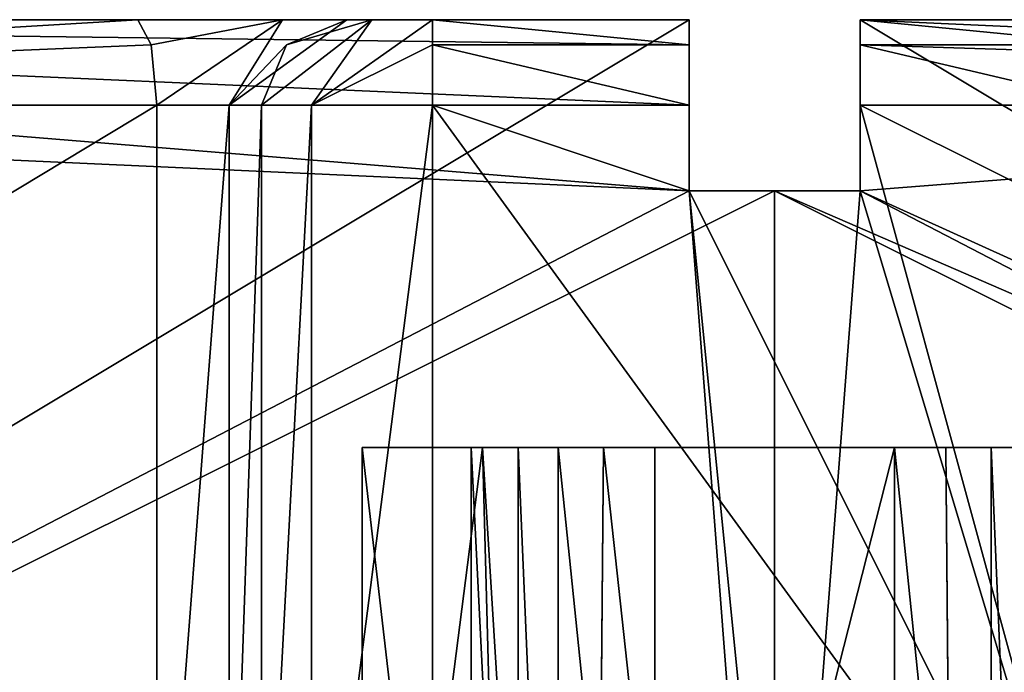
# Model space of a CAD drawing. Header units: millimetres. Extents: x -50 to 50, y -22 to 96.
# Tile 352 of 374: x -4.41 to 1.34, y 91.69 to 95.5. Entities that reach past the tile are written whole.
import ezdxf

# ---------------------------------------------------------------- set-up
doc = ezdxf.new("R2010")
doc.units = ezdxf.units.MM
doc.header["$LTSCALE"] = 65.185185
for name, color, linetype in [('1633', 7, 'CONTINUOUS'), ('2682', 7, 'CONTINUOUS'), ('2683', 7, 'CONTINUOUS'), ('2684', 7, 'CONTINUOUS'), ('2688', 7, 'CONTINUOUS'), ('2831', 7, 'CONTINUOUS'), ('2835', 7, 'CONTINUOUS'), ('2849', 7, 'CONTINUOUS'), ('2850', 7, 'CONTINUOUS'), ('2852', 7, 'CONTINUOUS'), ('2853', 7, 'CONTINUOUS'), ('2855', 7, 'CONTINUOUS'), ('2856', 7, 'CONTINUOUS'), ('2857', 7, 'CONTINUOUS'), ('2858', 7, 'CONTINUOUS'), ('2870', 7, 'CONTINUOUS'), ('2871', 7, 'CONTINUOUS'), ('2874', 7, 'CONTINUOUS'), ('2875', 7, 'CONTINUOUS'), ('2876', 7, 'CONTINUOUS'), ('2957', 7, 'CONTINUOUS'), ('2958', 7, 'CONTINUOUS'), ('2959', 7, 'CONTINUOUS'), ('3500', 7, 'CONTINUOUS'), ('3519', 7, 'CONTINUOUS'), ('3671', 7, 'CONTINUOUS'), ('3675', 7, 'CONTINUOUS'), ('3676', 7, 'CONTINUOUS'), ('3677', 7, 'CONTINUOUS'), ('3678', 7, 'CONTINUOUS'), ('3692', 7, 'CONTINUOUS'), ('3713', 7, 'CONTINUOUS'), ('3714', 7, 'CONTINUOUS'), ('3719', 7, 'CONTINUOUS'), ('3720', 7, 'CONTINUOUS'), ('3721', 7, 'CONTINUOUS')]:
    doc.layers.add(name, color=color, linetype=linetype)

msp = doc.modelspace()

# ---------------------------------------------------------------- linework, layer by layer
at = {"layer": '1633', "color": 7, "linetype": 'CONTINUOUS', "true_color": 0xe0f2ff}
for points in [[(-2.4102, 87.5, 40.8332), (-2.4102, 93, 40.8332), (-1.7068, 93, 40.9166), (-2.4102, 87.5, 40.8332)], [(-1.1745, 73, 40.9605), (-2.4102, 87.5, 40.8332), (-1.7068, 93, 40.9166), (-1.1745, 73, 40.9605)], [(-1.1745, 73, 40.9605), (-1.7068, 93, 40.9166), (-1.0873, 82.9977, 40.9662), (-1.1745, 73, 40.9605)], [(-1, 93, 40.9714), (-1.0873, 82.9977, 40.9662), (-1.7068, 93, 40.9166), (-1, 93, 40.9714)], [(2.4102, 87.5, 40.8332), (0, 27, 41), (2.4102, 93, 40.8332), (2.4102, 87.5, 40.8332)], [(2.4102, 93, 40.8332), (0, 27, 41), (1.7068, 93, 40.9166), (2.4102, 93, 40.8332)], [(1.7068, 93, 40.9166), (0, 27, 41), (1.1745, 73, 40.9605), (1.7068, 93, 40.9166)], [(1, 93, 40.9714), (1.7068, 93, 40.9166), (1.0873, 82.9977, 40.9662), (1, 93, 40.9714)], [(1.0873, 82.9977, 40.9662), (1.7068, 93, 40.9166), (1.1745, 73, 40.9605), (1.0873, 82.9977, 40.9662)]]:
    msp.add_3dface(points, dxfattribs=at)
at = {"layer": '2682', "color": 7, "linetype": 'CONTINUOUS', "true_color": 0xe0f2ff}
for points in [[(1, 93, 40.9714), (1.0873, 82.9977, 40.9662), (1, 93, 39.8), (1, 93, 40.9714)], [(1.0873, 82.9977, 40.9662), (1.1745, 73, 40.9605), (1, 93, 39.8), (1.0873, 82.9977, 40.9662)], [(1.1745, 73, 40.9605), (1.1745, 73, 39.6255), (1, 93, 39.8), (1.1745, 73, 40.9605)]]:
    msp.add_3dface(points, dxfattribs=at)
at = {"layer": '2683', "color": 7, "linetype": 'CONTINUOUS', "true_color": 0xe0f2ff}
for points in [[(-1.0873, 82.9977, 40.9662), (-1, 93, 40.9714), (-1.1745, 73, 39.6255), (-1.0873, 82.9977, 40.9662)], [(-1.1745, 73, 39.6255), (-1, 93, 40.9714), (-1, 93, 39.8), (-1.1745, 73, 39.6255)]]:
    msp.add_3dface(points, dxfattribs=at)
at = {"layer": '2684', "color": 7, "linetype": 'CONTINUOUS', "true_color": 0xe0f2ff}
for points in [[(1.1745, 73, 39.6255), (-1.1745, 73, 39.6255), (-1, 93, 39.8), (1.1745, 73, 39.6255)], [(1, 93, 39.8), (1.1745, 73, 39.6255), (-1, 93, 39.8), (1, 93, 39.8)]]:
    msp.add_3dface(points, dxfattribs=at)
at = {"layer": '2688', "color": 7, "linetype": 'CONTINUOUS', "true_color": 0xa80407}
for points in [[(-11.5258, 89.5, -29.0258), (0, 89.5, -33.8), (-11.5258, 95, -29.0258), (-11.5258, 89.5, -29.0258)], [(-11.5258, 95, -29.0258), (0, 89.5, -33.8), (-0.5, 94.5, -33.7923), (-11.5258, 95, -29.0258)], [(-0.5, 95, -33.7923), (-11.5258, 95, -29.0258), (-0.5, 94.5, -33.7923), (-0.5, 95, -33.7923)], [(0.5, 95, -33.7923), (0.5, 94.5, -33.7923), (11.5258, 89.5, -29.0258), (0.5, 95, -33.7923)], [(11.5258, 95, -29.0258), (0.5, 95, -33.7923), (11.5258, 89.5, -29.0258), (11.5258, 95, -29.0258)], [(-0.5, 94.5, -33.7923), (0, 89.5, -33.8), (0, 94.5, -33.8), (-0.5, 94.5, -33.7923)], [(11.5258, 89.5, -29.0258), (0.5, 94.5, -33.7923), (0, 94.5, -33.8), (11.5258, 89.5, -29.0258)], [(0, 89.5, -33.8), (11.5258, 89.5, -29.0258), (0, 94.5, -33.8), (0, 89.5, -33.8)]]:
    msp.add_3dface(points, dxfattribs=at)
at = {"layer": '2831', "color": 7, "linetype": 'CONTINUOUS', "true_color": 0xa80407}
for points in [[(0.5, 95.5, -34.2926), (11.5258, 95, -29.0258), (11.8794, 95.5, -29.3794), (0.5, 95.5, -34.2926)], [(11.5258, 95, -29.0258), (0.5, 95.5, -34.2926), (0.5, 95.3535, -33.9388), (11.5258, 95, -29.0258)], [(0.5, 95, -33.7923), (11.5258, 95, -29.0258), (0.5, 95.3535, -33.9388), (0.5, 95, -33.7923)]]:
    msp.add_3dface(points, dxfattribs=at)
at = {"layer": '2835', "color": 7, "linetype": 'CONTINUOUS', "true_color": 0xa80407}
for points in [[(-3.7215, 95.5, 39.8826), (-12.0895, 95, 34.4332), (-12.4809, 95.5, 34.7457), (-3.7215, 95.5, 39.8826)], [(-3.6432, 95.3536, 39.5379), (-12.0895, 95, 34.4332), (-3.7215, 95.5, 39.8826), (-3.6432, 95.3536, 39.5379)], [(-3.6108, 95, 39.395), (-12.0895, 95, 34.4332), (-3.6432, 95.3536, 39.5379), (-3.6108, 95, 39.395)]]:
    msp.add_3dface(points, dxfattribs=at)
at = {"layer": '2849', "color": 7, "linetype": 'CONTINUOUS', "true_color": 0xa80407}
for points in [[(-0.5, 95, 37.0215), (-0.5, 94.5, 37.0215), (-2, 95, 37.0215), (-0.5, 95, 37.0215)], [(-2, 95, 37.0215), (-0.5, 94.5, 37.0215), (2, 89.5, 37.0215), (-2, 95, 37.0215)], [(-2, 89.5, 37.0215), (-2, 95, 37.0215), (2, 89.5, 37.0215), (-2, 89.5, 37.0215)], [(0.5, 94.5, 37.0215), (0.5, 95, 37.0215), (2, 89.5, 37.0215), (0.5, 94.5, 37.0215)], [(2, 89.5, 37.0215), (0.5, 95, 37.0215), (2, 95, 37.0215), (2, 89.5, 37.0215)], [(-0.5, 94.5, 37.0215), (0.5, 94.5, 37.0215), (2, 89.5, 37.0215), (-0.5, 94.5, 37.0215)]]:
    msp.add_3dface(points, dxfattribs=at)
at = {"layer": '2850', "color": 7, "linetype": 'CONTINUOUS', "true_color": 0xa80407}
for points in [[(-3, 89.5, 38.9075), (-3, 95, 38.9075), (-3, 89.5, 38.0215), (-3, 89.5, 38.9075)], [(-3, 89.5, 38.0215), (-3, 95, 38.9075), (-3, 95, 38.0215), (-3, 89.5, 38.0215)]]:
    msp.add_3dface(points, dxfattribs=at)
at = {"layer": '2852', "color": 7, "linetype": 'CONTINUOUS', "true_color": 0xa80407}
for points in [[(-3, 89.5, 38.0215), (-3, 95, 38.0215), (-2.7071, 95, 37.3144), (-3, 89.5, 38.0215)], [(-2.7071, 89.5, 37.3144), (-3, 89.5, 38.0215), (-2.7071, 95, 37.3144), (-2.7071, 89.5, 37.3144)], [(-2, 95, 37.0215), (-2, 89.5, 37.0215), (-2.7071, 89.5, 37.3144), (-2, 95, 37.0215)], [(-2, 95, 37.0215), (-2.7071, 89.5, 37.3144), (-2.7071, 95, 37.3144), (-2, 95, 37.0215)]]:
    msp.add_3dface(points, dxfattribs=at)
at = {"layer": '2853', "color": 7, "linetype": 'CONTINUOUS', "true_color": 0xa80407}
for points in [[(-3.6108, 89.5, 39.395), (-3.6108, 95, 39.395), (-3.1881, 95, 39.2982), (-3.6108, 89.5, 39.395)], [(-3.1881, 89.5, 39.2982), (-3.6108, 89.5, 39.395), (-3.1881, 95, 39.2982), (-3.1881, 89.5, 39.2982)], [(-3, 95, 38.9075), (-3, 89.5, 38.9075), (-3.1881, 89.5, 39.2982), (-3, 95, 38.9075)], [(-3, 95, 38.9075), (-3.1881, 89.5, 39.2982), (-3.1881, 95, 39.2982), (-3, 95, 38.9075)]]:
    msp.add_3dface(points, dxfattribs=at)
at = {"layer": '2855', "color": 7, "linetype": 'CONTINUOUS', "true_color": 0xa80407}
for points in [[(-3.6432, 95.3536, 39.5379), (-3.7215, 95.5, 39.8826), (-2.8761, 95.5, 39.689), (-3.6432, 95.3536, 39.5379)], [(-3.6108, 95, 39.395), (-3.6432, 95.3536, 39.5379), (-2.8761, 95.5, 39.689), (-3.6108, 95, 39.395)], [(-3.1881, 95, 39.2982), (-3.6108, 95, 39.395), (-2.8761, 95.5, 39.689), (-3.1881, 95, 39.2982)], [(-2.8536, 95.3536, 38.9075), (-3.1881, 95, 39.2982), (-2.5, 95.5, 38.9075), (-2.8536, 95.3536, 38.9075)], [(-2.5, 95.5, 38.9075), (-3.1881, 95, 39.2982), (-2.8761, 95.5, 39.689), (-2.5, 95.5, 38.9075)], [(-3, 95, 38.9075), (-3.1881, 95, 39.2982), (-2.8536, 95.3536, 38.9075), (-3, 95, 38.9075)]]:
    msp.add_3dface(points, dxfattribs=at)
at = {"layer": '2856', "color": 7, "linetype": 'CONTINUOUS', "true_color": 0xa80407}
for points in [[(-2.8536, 95.3536, 38.9075), (-2.5, 95.5, 38.9075), (-2.8536, 95.3536, 38.0215), (-2.8536, 95.3536, 38.9075)], [(-2.8536, 95.3536, 38.0215), (-2.5, 95.5, 38.9075), (-2.5, 95.5, 38.0215), (-2.8536, 95.3536, 38.0215)], [(-3, 95, 38.0215), (-3, 95, 38.9075), (-2.8536, 95.3536, 38.9075), (-3, 95, 38.0215)], [(-3, 95, 38.0215), (-2.8536, 95.3536, 38.9075), (-2.8536, 95.3536, 38.0215), (-3, 95, 38.0215)]]:
    msp.add_3dface(points, dxfattribs=at)
at = {"layer": '2857', "color": 7, "linetype": 'CONTINUOUS', "true_color": 0xa80407}
for points in [[(-2.7071, 95, 37.3144), (-3, 95, 38.0215), (-2.3536, 95.5, 37.668), (-2.7071, 95, 37.3144)], [(-3, 95, 38.0215), (-2.8536, 95.3536, 38.0215), (-2.3536, 95.5, 37.668), (-3, 95, 38.0215)], [(-2.8536, 95.3536, 38.0215), (-2.5, 95.5, 38.0215), (-2.3536, 95.5, 37.668), (-2.8536, 95.3536, 38.0215)], [(-2, 95.3536, 37.168), (-2.7071, 95, 37.3144), (-2, 95.5, 37.5215), (-2, 95.3536, 37.168)], [(-2, 95.5, 37.5215), (-2.7071, 95, 37.3144), (-2.3536, 95.5, 37.668), (-2, 95.5, 37.5215)], [(-2, 95, 37.0215), (-2.7071, 95, 37.3144), (-2, 95.3536, 37.168), (-2, 95, 37.0215)]]:
    msp.add_3dface(points, dxfattribs=at)
at = {"layer": '2858', "color": 7, "linetype": 'CONTINUOUS', "true_color": 0xa80407}
for points in [[(-2, 95.3536, 37.168), (-2, 95.5, 37.5215), (-0.5, 95.3536, 37.168), (-2, 95.3536, 37.168)], [(-0.5, 95.3536, 37.168), (-2, 95.5, 37.5215), (-0.5, 95.5, 37.5215), (-0.5, 95.3536, 37.168)], [(-0.5, 95, 37.0215), (-2, 95, 37.0215), (-2, 95.3536, 37.168), (-0.5, 95, 37.0215)], [(-0.5, 95, 37.0215), (-2, 95.3536, 37.168), (-0.5, 95.3536, 37.168), (-0.5, 95, 37.0215)]]:
    msp.add_3dface(points, dxfattribs=at)
at = {"layer": '2870', "color": 7, "linetype": 'CONTINUOUS', "true_color": 0xa80407}
for points in [[(-1.5, 93, 40.0409), (-1.5, 87.5, 40.0409), (-1.5, 93, 39.2356), (-1.5, 93, 40.0409)], [(-1.5, 93, 39.2356), (-1.5, 87.5, 40.0409), (-1.5, 87.5, 39.2356), (-1.5, 93, 39.2356)]]:
    msp.add_3dface(points, dxfattribs=at)
at = {"layer": '2871', "color": 7, "linetype": 'CONTINUOUS', "true_color": 0xa80407}
for points in [[(-0.7, 93, 38.4356), (-0.7, 87.5, 38.4356), (0.7, 93, 38.4356), (-0.7, 93, 38.4356)], [(0.7, 93, 38.4356), (-0.7, 87.5, 38.4356), (0.7, 87.5, 38.4356), (0.7, 93, 38.4356)]]:
    msp.add_3dface(points, dxfattribs=at)
at = {"layer": '2874', "color": 7, "linetype": 'CONTINUOUS', "true_color": 0xa80407}
for points in [[(0.7, 93, 38.4356), (0.7, 87.5, 38.4356), (1.2657, 87.5, 38.6699), (0.7, 93, 38.4356)], [(1.2657, 93, 38.6699), (0.7, 93, 38.4356), (1.2657, 87.5, 38.6699), (1.2657, 93, 38.6699)], [(1.5, 87.5, 39.2356), (1.5, 93, 39.2356), (1.2657, 93, 38.6699), (1.5, 87.5, 39.2356)], [(1.5, 87.5, 39.2356), (1.2657, 93, 38.6699), (1.2657, 87.5, 38.6699), (1.5, 87.5, 39.2356)]]:
    msp.add_3dface(points, dxfattribs=at)
at = {"layer": '2875', "color": 7, "linetype": 'CONTINUOUS', "true_color": 0xa80407}
for points in [[(-1.5, 93, 39.2356), (-1.5, 87.5, 39.2356), (-1.2657, 87.5, 38.6699), (-1.5, 93, 39.2356)], [(-1.2657, 93, 38.6699), (-1.5, 93, 39.2356), (-1.2657, 87.5, 38.6699), (-1.2657, 93, 38.6699)], [(-0.7, 87.5, 38.4356), (-0.7, 93, 38.4356), (-1.2657, 93, 38.6699), (-0.7, 87.5, 38.4356)], [(-0.7, 87.5, 38.4356), (-1.2657, 93, 38.6699), (-1.2657, 87.5, 38.6699), (-0.7, 87.5, 38.4356)]]:
    msp.add_3dface(points, dxfattribs=at)
at = {"layer": '2876', "color": 7, "linetype": 'CONTINUOUS', "true_color": 0xa80407}
for points in [[(-2.4102, 93, 40.8332), (-2.4102, 87.5, 40.8332), (-1.7747, 87.5, 40.6442), (-2.4102, 93, 40.8332)], [(-1.7747, 93, 40.6442), (-2.4102, 93, 40.8332), (-1.7747, 87.5, 40.6442), (-1.7747, 93, 40.6442)], [(-1.5, 87.5, 40.0409), (-1.5, 93, 40.0409), (-1.7747, 93, 40.6442), (-1.5, 87.5, 40.0409)], [(-1.5, 87.5, 40.0409), (-1.7747, 93, 40.6442), (-1.7747, 87.5, 40.6442), (-1.5, 87.5, 40.0409)]]:
    msp.add_3dface(points, dxfattribs=at)
at = {"layer": '2957', "color": 7, "linetype": 'CONTINUOUS', "true_color": 0xa80407}
for points in [[(0.5, 95.5, 42.2933), (0.5, 95.5, 37.5215), (0.5, 94.5, 42.2933), (0.5, 95.5, 42.2933)], [(0.5, 94.5, 42.2933), (0.5, 95.5, 37.5215), (0.5, 95.3536, 37.168), (0.5, 94.5, 42.2933)], [(0.5, 95, 37.0215), (0.5, 94.5, 42.2933), (0.5, 95.3536, 37.168), (0.5, 95, 37.0215)], [(0.5, 95, 37.0215), (0.5, 94.5, 37.0215), (0.5, 94.5, 42.2933), (0.5, 95, 37.0215)]]:
    msp.add_3dface(points, dxfattribs=at)
at = {"layer": '2958', "color": 7, "linetype": 'CONTINUOUS', "true_color": 0xa80407}
for points in [[(0.5, 94.5, 37.0215), (-0.5, 94.5, 37.0215), (-0.5, 94.5, 42.2933), (0.5, 94.5, 37.0215)], [(0.5, 94.5, 42.2933), (0.5, 94.5, 37.0215), (-0.5, 94.5, 42.2933), (0.5, 94.5, 42.2933)], [(0, 94.5, 42.3), (0.5, 94.5, 42.2933), (-0.5, 94.5, 42.2933), (0, 94.5, 42.3)]]:
    msp.add_3dface(points, dxfattribs=at)
at = {"layer": '2959', "color": 7, "linetype": 'CONTINUOUS', "true_color": 0xa80407}
for points in [[(-0.5, 94.5, 37.0215), (-0.5, 95.3536, 37.168), (-0.5, 95.5, 37.5215), (-0.5, 94.5, 37.0215)], [(-0.5, 94.5, 37.0215), (-0.5, 95.5, 37.5215), (-0.5, 95.5, 42.2933), (-0.5, 94.5, 37.0215)], [(-0.5, 94.5, 42.2933), (-0.5, 94.5, 37.0215), (-0.5, 95.5, 42.2933), (-0.5, 94.5, 42.2933)], [(-0.5, 94.5, 37.0215), (-0.5, 95, 37.0215), (-0.5, 95.3536, 37.168), (-0.5, 94.5, 37.0215)]]:
    msp.add_3dface(points, dxfattribs=at)
at = {"layer": '3500', "color": 7, "linetype": 'CONTINUOUS', "true_color": 0xe0f2ff}
for points in [[(0, 88, 42.3), (-12.7515, 95.5, 37.3145), (-13.0138, 88, 37.0676), (0, 88, 42.3)], [(-0.5, 94.5, 42.2933), (-0.5, 95.5, 42.2933), (-12.7515, 95.5, 37.3145), (-0.5, 94.5, 42.2933)], [(-0.5, 94.5, 42.2933), (-12.7515, 95.5, 37.3145), (0, 88, 42.3), (-0.5, 94.5, 42.2933)], [(0.5, 95.5, 42.2933), (0.5, 94.5, 42.2933), (13.0138, 88, 37.0676), (0.5, 95.5, 42.2933)], [(12.7515, 95.5, 37.3145), (0.5, 95.5, 42.2933), (13.0138, 88, 37.0676), (12.7515, 95.5, 37.3145)], [(0, 94.5, 42.3), (-0.5, 94.5, 42.2933), (0, 88, 42.3), (0, 94.5, 42.3)], [(0.5, 94.5, 42.2933), (0, 94.5, 42.3), (13.0138, 88, 37.0676), (0.5, 94.5, 42.2933)], [(13.0138, 88, 37.0676), (0, 94.5, 42.3), (0, 88, 42.3), (13.0138, 88, 37.0676)]]:
    msp.add_3dface(points, dxfattribs=at)
at = {"layer": '3519', "color": 7, "linetype": 'CONTINUOUS', "true_color": 0xe0f2ff}
for points in [[(-13.2936, 95.5, -30.7936), (-0.5, 95.5, -36.2933), (-13.0138, 88, -31.0676), (-13.2936, 95.5, -30.7936)], [(-0.5, 95.5, -36.2933), (-0.5, 94.5, -36.2933), (-13.0138, 88, -31.0676), (-0.5, 95.5, -36.2933)], [(0.5, 95.5, -36.2933), (13.2936, 95.5, -30.7936), (0.5, 94.5, -36.2933), (0.5, 95.5, -36.2933)], [(0.5, 94.5, -36.2933), (13.2936, 95.5, -30.7936), (13.0138, 88, -31.0676), (0.5, 94.5, -36.2933)], [(-0.5, 94.5, -36.2933), (0, 94.5, -36.3), (-13.0138, 88, -31.0676), (-0.5, 94.5, -36.2933)], [(-13.0138, 88, -31.0676), (0, 94.5, -36.3), (0, 88, -36.3), (-13.0138, 88, -31.0676)], [(0, 94.5, -36.3), (0.5, 94.5, -36.2933), (0, 88, -36.3), (0, 94.5, -36.3)], [(0, 88, -36.3), (0.5, 94.5, -36.2933), (13.0138, 88, -31.0676), (0, 88, -36.3)]]:
    msp.add_3dface(points, dxfattribs=at)
at = {"layer": '3671', "color": 7, "linetype": 'CONTINUOUS', "true_color": 0xa80407}
for points in [[(-1.7068, 93, 40.9166), (-2.4102, 93, 40.8332), (-1.7747, 93, 40.6442), (-1.7068, 93, 40.9166)], [(-1.5, 93, 40.0409), (-1.7068, 93, 40.9166), (-1.7747, 93, 40.6442), (-1.5, 93, 40.0409)], [(-1, 93, 40.9714), (-1.7068, 93, 40.9166), (-1, 93, 39.8), (-1, 93, 40.9714)], [(-1, 93, 39.8), (-1.7068, 93, 40.9166), (-1.5, 93, 40.0409), (-1, 93, 39.8)], [(-1, 93, 39.8), (-1.5, 93, 40.0409), (-1.2657, 93, 38.6699), (-1, 93, 39.8)], [(-1.5, 93, 40.0409), (-1.5, 93, 39.2356), (-1.2657, 93, 38.6699), (-1.5, 93, 40.0409)], [(-0.7, 93, 38.4356), (-1, 93, 39.8), (-1.2657, 93, 38.6699), (-0.7, 93, 38.4356)], [(1, 93, 39.8), (-1, 93, 39.8), (0.7, 93, 38.4356), (1, 93, 39.8)], [(-1, 93, 39.8), (-0.7, 93, 38.4356), (0.7, 93, 38.4356), (-1, 93, 39.8)], [(1, 93, 39.8), (0.7, 93, 38.4356), (1.2657, 93, 38.6699), (1, 93, 39.8)], [(1.7068, 93, 40.9166), (1, 93, 40.9714), (1.5, 93, 40.0409), (1.7068, 93, 40.9166)], [(1, 93, 40.9714), (1, 93, 39.8), (1.2657, 93, 38.6699), (1, 93, 40.9714)], [(1, 93, 40.9714), (1.5, 93, 39.2356), (1.5, 93, 40.0409), (1, 93, 40.9714)], [(1.5, 93, 39.2356), (1, 93, 40.9714), (1.2657, 93, 38.6699), (1.5, 93, 39.2356)]]:
    msp.add_3dface(points, dxfattribs=at)
at = {"layer": '3675', "color": 7, "linetype": 'CONTINUOUS', "true_color": 0xa80407}
for points in [[(0.5, 95.5, -34.2926), (11.8794, 95.5, -29.3794), (13.2936, 95.5, -30.7936), (0.5, 95.5, -34.2926)], [(0.5, 95.5, -34.2926), (13.2936, 95.5, -30.7936), (0.5, 95.5, -36.2933), (0.5, 95.5, -34.2926)]]:
    msp.add_3dface(points, dxfattribs=at)
at = {"layer": '3676', "color": 7, "linetype": 'CONTINUOUS', "true_color": 0xa80407}
for points in [[(3.7215, 95.5, 39.8826), (2.8761, 95.5, 39.689), (0.5, 95.5, 42.2933), (3.7215, 95.5, 39.8826)], [(3.7215, 95.5, 39.8826), (0.5, 95.5, 42.2933), (12.7515, 95.5, 37.3145), (3.7215, 95.5, 39.8826)], [(2.5, 95.5, 38.9075), (2, 95.5, 37.5215), (0.5, 95.5, 37.5215), (2.5, 95.5, 38.9075)], [(2.8761, 95.5, 39.689), (2.5, 95.5, 38.9075), (0.5, 95.5, 37.5215), (2.8761, 95.5, 39.689)], [(2.8761, 95.5, 39.689), (0.5, 95.5, 37.5215), (0.5, 95.5, 42.2933), (2.8761, 95.5, 39.689)]]:
    msp.add_3dface(points, dxfattribs=at)
at = {"layer": '3677', "color": 7, "linetype": 'CONTINUOUS', "true_color": 0xa80407}
for points in [[(-0.5, 95.5, -36.2933), (-13.2936, 95.5, -30.7936), (-0.5, 95.5, -34.2926), (-0.5, 95.5, -36.2933)], [(-0.5, 95.5, -34.2926), (-13.2936, 95.5, -30.7936), (-11.8794, 95.5, -29.3794), (-0.5, 95.5, -34.2926)]]:
    msp.add_3dface(points, dxfattribs=at)
at = {"layer": '3678', "color": 7, "linetype": 'CONTINUOUS', "true_color": 0xa80407}
for points in [[(-0.5, 95.5, 42.2933), (-12.4809, 95.5, 34.7457), (-12.7515, 95.5, 37.3145), (-0.5, 95.5, 42.2933)], [(-3.7215, 95.5, 39.8826), (-12.4809, 95.5, 34.7457), (-0.5, 95.5, 42.2933), (-3.7215, 95.5, 39.8826)], [(-2.8761, 95.5, 39.689), (-3.7215, 95.5, 39.8826), (-0.5, 95.5, 42.2933), (-2.8761, 95.5, 39.689)], [(-2.5, 95.5, 38.9075), (-2.8761, 95.5, 39.689), (-0.5, 95.5, 42.2933), (-2.5, 95.5, 38.9075)], [(-2.5, 95.5, 38.0215), (-2.5, 95.5, 38.9075), (-0.5, 95.5, 42.2933), (-2.5, 95.5, 38.0215)], [(-2.3536, 95.5, 37.668), (-2.5, 95.5, 38.0215), (-0.5, 95.5, 42.2933), (-2.3536, 95.5, 37.668)], [(-2, 95.5, 37.5215), (-2.3536, 95.5, 37.668), (-0.5, 95.5, 42.2933), (-2, 95.5, 37.5215)], [(-0.5, 95.5, 37.5215), (-2, 95.5, 37.5215), (-0.5, 95.5, 42.2933), (-0.5, 95.5, 37.5215)]]:
    msp.add_3dface(points, dxfattribs=at)
at = {"layer": '3692', "color": 7, "linetype": 'CONTINUOUS', "true_color": 0xa80407}
for points in [[(-12.0895, 95, 34.4332), (-3.6108, 95, 39.395), (-12.7386, 89.5, 33.6694), (-12.0895, 95, 34.4332)], [(-3.6108, 95, 39.395), (-3.6108, 89.5, 39.395), (-12.7386, 89.5, 33.6694), (-3.6108, 95, 39.395)]]:
    msp.add_3dface(points, dxfattribs=at)
at = {"layer": '3713', "color": 7, "linetype": 'CONTINUOUS', "true_color": 0xa80407}
for points in [[(-11.5258, 95, -29.0258), (-0.5, 95, -33.7923), (-11.8794, 95.5, -29.3794), (-11.5258, 95, -29.0258)], [(-11.8794, 95.5, -29.3794), (-0.5, 95, -33.7923), (-0.5, 95.3535, -33.9388), (-11.8794, 95.5, -29.3794)], [(-0.5, 95.5, -34.2926), (-11.8794, 95.5, -29.3794), (-0.5, 95.3535, -33.9388), (-0.5, 95.5, -34.2926)]]:
    msp.add_3dface(points, dxfattribs=at)
at = {"layer": '3714', "color": 7, "linetype": 'CONTINUOUS', "true_color": 0xa80407}
for points in [[(2, 95.5, 37.5215), (2, 95.3536, 37.168), (0.5, 95.5, 37.5215), (2, 95.5, 37.5215)], [(0.5, 95.5, 37.5215), (2, 95.3536, 37.168), (0.5, 95.3536, 37.168), (0.5, 95.5, 37.5215)], [(2, 95, 37.0215), (0.5, 95, 37.0215), (0.5, 95.3536, 37.168), (2, 95, 37.0215)], [(2, 95.3536, 37.168), (2, 95, 37.0215), (0.5, 95.3536, 37.168), (2, 95.3536, 37.168)]]:
    msp.add_3dface(points, dxfattribs=at)
at = {"layer": '3719', "color": 7, "linetype": 'CONTINUOUS', "true_color": 0xa80407}
for points in [[(0.5, 95.5, -34.2926), (0.5, 94.5, -33.7923), (0.5, 95.3535, -33.9388), (0.5, 95.5, -34.2926)], [(0.5, 94.5, -33.7923), (0.5, 95.5, -34.2926), (0.5, 95.5, -36.2933), (0.5, 94.5, -33.7923)], [(0.5, 94.5, -33.7923), (0.5, 95.5, -36.2933), (0.5, 94.5, -36.2933), (0.5, 94.5, -33.7923)], [(0.5, 94.5, -33.7923), (0.5, 95, -33.7923), (0.5, 95.3535, -33.9388), (0.5, 94.5, -33.7923)]]:
    msp.add_3dface(points, dxfattribs=at)
at = {"layer": '3720', "color": 7, "linetype": 'CONTINUOUS', "true_color": 0xa80407}
for points in [[(-0.5, 94.5, -33.7923), (0, 94.5, -33.8), (0.5, 94.5, -36.2933), (-0.5, 94.5, -33.7923)], [(-0.5, 94.5, -33.7923), (0.5, 94.5, -36.2933), (-0.5, 94.5, -36.2933), (-0.5, 94.5, -33.7923)], [(0.5, 94.5, -36.2933), (0, 94.5, -36.3), (-0.5, 94.5, -36.2933), (0.5, 94.5, -36.2933)], [(0, 94.5, -33.8), (0.5, 94.5, -33.7923), (0.5, 94.5, -36.2933), (0, 94.5, -33.8)]]:
    msp.add_3dface(points, dxfattribs=at)
at = {"layer": '3721', "color": 7, "linetype": 'CONTINUOUS', "true_color": 0xa80407}
for points in [[(-0.5, 94.5, -36.2933), (-0.5, 95.5, -36.2933), (-0.5, 95.5, -34.2926), (-0.5, 94.5, -36.2933)], [(-0.5, 94.5, -36.2933), (-0.5, 95.5, -34.2926), (-0.5, 95.3535, -33.9388), (-0.5, 94.5, -36.2933)], [(-0.5, 95, -33.7923), (-0.5, 94.5, -36.2933), (-0.5, 95.3535, -33.9388), (-0.5, 95, -33.7923)], [(-0.5, 95, -33.7923), (-0.5, 94.5, -33.7923), (-0.5, 94.5, -36.2933), (-0.5, 95, -33.7923)]]:
    msp.add_3dface(points, dxfattribs=at)

doc.saveas('drawing.dxf')
